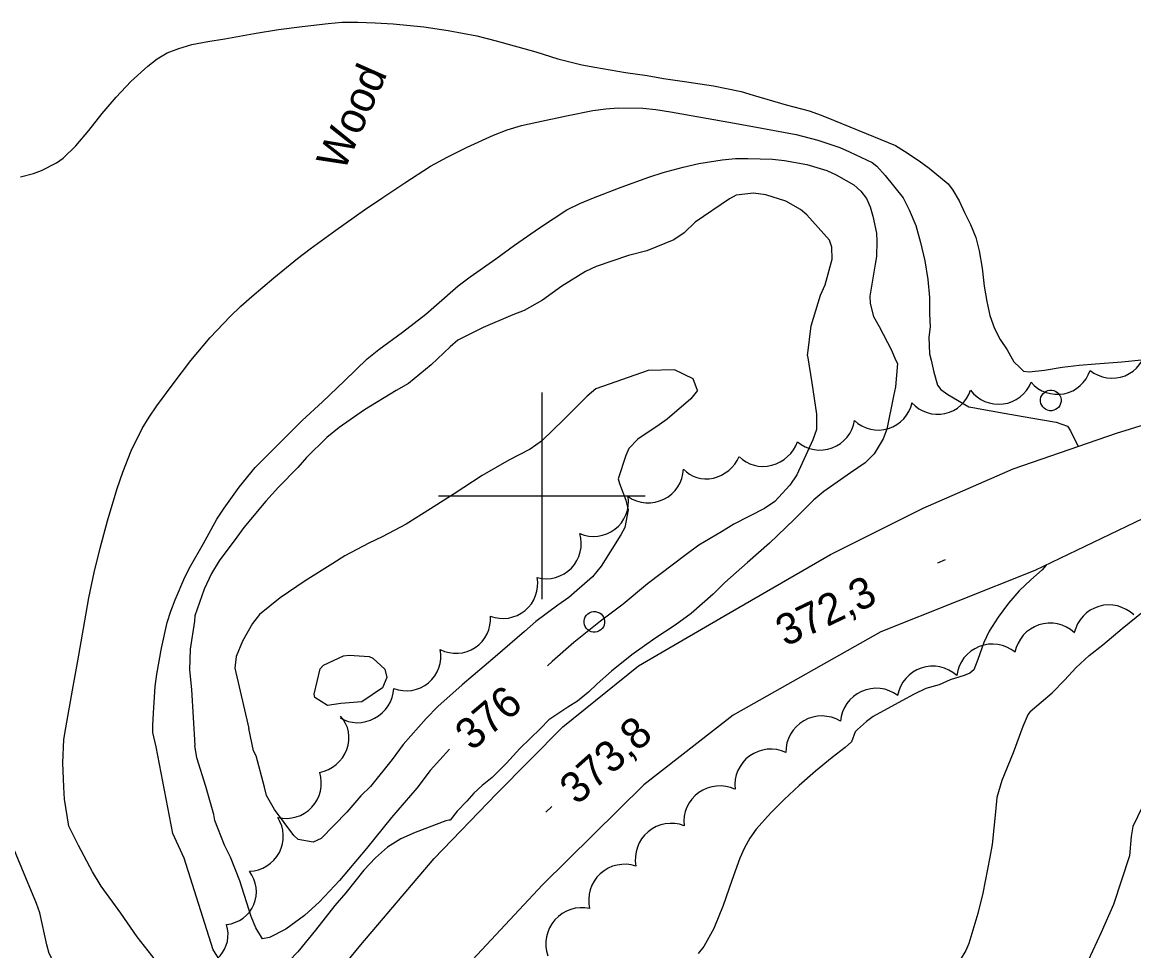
# Model space of a CAD drawing. Extents: x 287698 to 290158, y 5234163 to 5237182.
# Drawn here: x 288549.7 to 288657.3, y 5235755.9 to 5235845.9 of the extents above; entities that cross this region are included whole.
import ezdxf

# ---------------------------------------------------------------- set-up
doc = ezdxf.new("R2010")
doc.units = 0
for name, color, linetype in [('Niveau 1', 7, 'Continuous'), ('Niveau 2', 7, 'Continuous'), ('Niveau 21', 7, 'Continuous'), ('Niveau 3', 7, 'Continuous'), ('Niveau 36', 7, 'Continuous'), ('Niveau 44', 7, 'Continuous'), ('Niveau 61', 7, 'Continuous')]:
    doc.layers.add(name, color=color, linetype=linetype)

msp = doc.modelspace()

# ---------------------------------------------------------------- linework, layer by layer
at = {"layer": 'Niveau 1'}
for points in [[(288549.54, 5235830.89), (288550.81, 5235831.2), (288551.58, 5235831.49), (288553.02, 5235832.24), (288553.66, 5235832.71), (288554.88, 5235833.89), (288556.14, 5235835.36), (288557.43, 5235837.01), (288558.81, 5235838.6), (288560.22, 5235840.11), (288561.87, 5235841.6), (288562.77, 5235842.3), (288563.75, 5235842.89), (288564.86, 5235843.33), (288566.12, 5235843.69), (288567.67, 5235843.99), (288569.33, 5235844.25), (288572.16, 5235844.77), (288574.52, 5235845.16), (288576.79, 5235845.43), (288579.31, 5235845.75), (288580.69, 5235845.85), (288582.2, 5235845.86), (288583.86, 5235845.81), (288585.63, 5235845.71), (288588.57, 5235845.41), (288590.95, 5235845.06), (288593.71, 5235844.53), (288595.6, 5235844.05), (288599.42, 5235842.98), (288601.54, 5235842.33), (288603.89, 5235841.73), (288605.14, 5235841.5), (288608.12, 5235840.98), (288610.21, 5235840.69), (288611.78, 5235840.41), (288613.83, 5235840.12), (288616.63, 5235839.69), (288619.3, 5235839.15), (288620.48, 5235838.79), (288623.65, 5235837.87), (288625.89, 5235837.27), (288627.06, 5235836.87), (288628.25, 5235836.37), (288631.39, 5235835.1), (288634.23, 5235833.92), (288635.12, 5235833.39), (288636.54, 5235832.45), (288637.51, 5235831.72), (288639.33, 5235830.21), (288639.79, 5235829.6), (288640.41, 5235828.56), (288640.91, 5235827.43), (288641.51, 5235826.29), (288642.02, 5235825.01), (288642.35, 5235823.74), (288642.64, 5235822.03), (288642.82, 5235820.3), (288643.07, 5235818.82), (288643.36, 5235817.45), (288643.82, 5235816.2), (288644.39, 5235815.13), (288645.05, 5235814.13), (288645.69, 5235812.98), (288646.29, 5235812.42)], [(288646.29, 5235812.42), (288646.62, 5235812.07), (288647.19, 5235812.02), (288648.68, 5235812.18), (288650.37, 5235812.46), (288652.01, 5235812.66), (288653.6, 5235812.79), (288656.16, 5235812.98), (288658.05, 5235813.18), (288659.79, 5235813.44), (288662.3, 5235813.79), (288663.96, 5235813.97), (288666.43, 5235814.17), (288669.39, 5235814.48), (288670.62, 5235814.68), (288670.82, 5235814.69)], [(288647.27, 5235779.13), (288649.4, 5235780.94), (288650.62, 5235782.14), (288651.73, 5235783.39), (288653, 5235784.55), (288654.3, 5235785.58), (288656.19, 5235787.14), (288658.22, 5235788.81)], [(288584.59, 5235781.42), (288582.59, 5235780.07), (288580.55, 5235779.9), (288579.27, 5235779.7), (288578.03, 5235780.48), (288577.97, 5235780.8), (288578.56, 5235783.26), (288578.87, 5235783.61), (288580.82, 5235784.52), (288581.35, 5235784.58), (288583.3, 5235784.45), (288583.66, 5235784.29), (288584.81, 5235783.22), (288584.99, 5235782.42), (288584.59, 5235781.42)], [(288647.27, 5235779.13), (288647.06, 5235778.79), (288646.56, 5235777.65), (288645.62, 5235775.13), (288644.53, 5235772.43), (288644.05, 5235770.79), (288643.91, 5235769.4), (288643.61, 5235766.23), (288643.37, 5235765), (288642.71, 5235761.53), (288642.22, 5235759.57), (288641.34, 5235756.67), (288641.05, 5235755.99), (288639.96, 5235754.18)], [(288562.52, 5235731.84), (288562.08, 5235732.39), (288561.74, 5235733.03), (288560.99, 5235734.81), (288560.87, 5235735.53), (288560.91, 5235738.55), (288561.14, 5235739.6), (288561.32, 5235742.27), (288561.2, 5235742.69), (288559.78, 5235744.96), (288559.13, 5235745.67), (288557.19, 5235747.64), (288556.48, 5235748.58), (288554.96, 5235750.86), (288553.62, 5235753.13), (288552.32, 5235755.69), (288552.08, 5235756.51), (288551.4, 5235759.62), (288551.09, 5235760.52), (288550.04, 5235763), (288548.73, 5235766.21)]]:
    msp.add_lwpolyline(points, dxfattribs=at)
at = {"layer": 'Niveau 2'}
for points in [[(288554.23, 5235768.01), (288553.81, 5235770.63), (288553.73, 5235771.78), (288553.62, 5235774.14), (288553.74, 5235776.42), (288553.94, 5235777.53), (288554.58, 5235781.2), (288555.08, 5235784.03), (288555.63, 5235787.15), (288556.15, 5235790.11), (288556.67, 5235792.57), (288557.26, 5235794.94), (288557.96, 5235797.57), (288558.89, 5235800.7), (288559.46, 5235802.28), (288560.26, 5235804.36), (288561.32, 5235806.51), (288561.98, 5235807.62), (288562.72, 5235808.72), (288564.32, 5235810.85), (288566.04, 5235813.1), (288567.9, 5235815.32), (288569.83, 5235817.38), (288570.86, 5235818.37), (288571.93, 5235819.29), (288574.06, 5235821.11), (288576.36, 5235822.99), (288577.57, 5235823.91), (288580.06, 5235825.74), (288582.83, 5235827.7), (288584.63, 5235828.9), (288586.74, 5235830.31), (288589.24, 5235831.92), (288590.84, 5235832.79), (288592.78, 5235833.75), (288595.34, 5235834.92), (288596.66, 5235835.44), (288598.05, 5235835.87), (288599.51, 5235836.19), (288602.38, 5235836.78), (288604.95, 5235837.3), (288606.19, 5235837.48), (288607.41, 5235837.57), (288609.78, 5235837.55), (288611.04, 5235837.41), (288612.45, 5235837.18), (288615.57, 5235836.63), (288618.65, 5235836.08), (288621.29, 5235835.61), (288624.62, 5235835), (288626.71, 5235834.45), (288628.84, 5235833.72), (288629.8, 5235833.31), (288631.99, 5235832.28), (288632.43, 5235831.92), (288633.24, 5235831.03), (288634.98, 5235828.85), (288635.57, 5235827.69), (288636.2, 5235826.18), (288636.67, 5235824.53), (288637.07, 5235822.77), (288637.39, 5235820.96), (288637.52, 5235819.21), (288637.52, 5235817.62), (288637.59, 5235816.37), (288637.48, 5235815.36), (288637.52, 5235813.75), (288637.71, 5235813.14), (288637.95, 5235811.96), (288638.31, 5235810.71), (288638.63, 5235810.29), (288639.31, 5235809.82), (288641.35, 5235808.63), (288641.93, 5235808.51), (288642.24, 5235808.46)], [(288562.68, 5235775.69), (288562.34, 5235777.07), (288562.34, 5235777.8), (288562.43, 5235779.49), (288562.58, 5235781.55), (288562.75, 5235782.73), (288563.2, 5235785.26), (288563.74, 5235787.74), (288564.08, 5235788.84), (288564.5, 5235789.94), (288565.46, 5235792.12), (288566.01, 5235793.2), (288567.24, 5235795.38), (288568.54, 5235797.73), (288569.24, 5235798.81), (288570.72, 5235800.83), (288572.26, 5235802.74), (288573.12, 5235803.62), (288574.97, 5235805.44), (288576.82, 5235807.3), (288578.77, 5235809.09), (288580.89, 5235811.14), (288583.11, 5235813.27), (288584.24, 5235814.16), (288586.51, 5235815.85), (288588.78, 5235817.59), (288589.8, 5235818.51), (288591.91, 5235820.35), (288593.06, 5235821.21), (288595.54, 5235822.94), (288597.37, 5235824.27), (288599.77, 5235825.95), (288602.43, 5235827.68), (288603.7, 5235828.32), (288605.02, 5235828.87), (288607.7, 5235829.89), (288610.35, 5235830.86), (288611.75, 5235831.3), (288613.68, 5235831.83), (288615.2, 5235832.17), (288617.47, 5235832.55), (288618.75, 5235832.66), (288619.95, 5235832.68), (288622.35, 5235832.59), (288623.51, 5235832.46), (288625.66, 5235832.09), (288627.6, 5235831.49), (288628.51, 5235831.08), (288630.2, 5235830.1), (288630.9, 5235829.51), (288631.43, 5235828.8), (288631.79, 5235827.97), (288632.04, 5235827.09), (288632.39, 5235825.43), (288632.45, 5235824.65), (288632.41, 5235823.17), (288632.28, 5235822.44), (288631.77, 5235819.32), (288631.8, 5235818.62), (288632.12, 5235817.38), (288632.66, 5235816.39), (288633.87, 5235814.11), (288634.25, 5235813.16), (288634.45, 5235812.81)], [(288625.71, 5235813.57), (288626.08, 5235816.47), (288626.99, 5235819.44), (288627.42, 5235820.44), (288628.11, 5235822.91), (288628.08, 5235824.08), (288627.86, 5235824.77), (288625.65, 5235827.2), (288625.06, 5235827.73), (288623.64, 5235828.54), (288621.69, 5235829.16), (288620.5, 5235829.32), (288618.83, 5235829.1), (288618.17, 5235828.76), (288614.84, 5235826.5), (288613.8, 5235825.48), (288612.78, 5235824.8), (288610.17, 5235823.73), (288608.41, 5235823.28), (288605.27, 5235822.21), (288604.22, 5235821.71), (288601.93, 5235820.3), (288600.08, 5235818.96), (288598.29, 5235817.96), (288597.21, 5235817.54), (288594.32, 5235816.29), (288591.87, 5235815.06), (288591.13, 5235814.42), (288589.28, 5235812.69), (288587.11, 5235810.89), (288585.91, 5235810.19), (288582.85, 5235808.33), (288580.39, 5235806.63), (288579.2, 5235805.66), (288577.23, 5235803.72), (288576.4, 5235802.73), (288574.52, 5235800.85), (288573.3, 5235799.49), (288571.15, 5235796.93), (288570.49, 5235796), (288568.76, 5235793.72), (288568.02, 5235792.49), (288567.31, 5235790.95), (288566.41, 5235788.37), (288566.39, 5235787.85), (288565.97, 5235785.16), (288565.91, 5235783.14), (288566.08, 5235781.25), (288566.41, 5235775.82)], [(288625.71, 5235813.57), (288626.15, 5235810.95), (288626.6, 5235807.92), (288626.61, 5235806.43), (288626.24, 5235805.43), (288624.69, 5235802.02), (288624.02, 5235801.03), (288622.57, 5235799.44), (288621.55, 5235798.79), (288618.6, 5235797.26), (288617.39, 5235796.52), (288615.21, 5235795.24), (288613.94, 5235794.3), (288610.24, 5235791.49), (288607.88, 5235789.52), (288605.7, 5235787.85), (288603.11, 5235785.79), (288601, 5235783.97), (288600.55, 5235783.54)], [(288615.07, 5235810.21), (288614.65, 5235811.32), (288612.86, 5235812.2), (288610.3, 5235812.15), (288605.24, 5235810.36), (288604.4, 5235809.64), (288602.13, 5235807.39), (288599.99, 5235805.3), (288598.88, 5235804.52), (288596.82, 5235803.44), (288594.24, 5235801.97), (288591.53, 5235800.18), (288589.22, 5235798.74), (288586.86, 5235797.26), (288584.56, 5235796.02), (288583.25, 5235795.43), (288580.92, 5235794.18), (288579.78, 5235793.46), (288577.08, 5235791.76), (288574.69, 5235790.13), (288572.68, 5235788.5), (288571.99, 5235787.65), (288571.03, 5235785.92), (288570.41, 5235784.43), (288570.28, 5235783.3), (288571.65, 5235777.46)], [(288634.45, 5235812.81), (288634.24, 5235810.56), (288634.06, 5235809.65), (288633.42, 5235806.45), (288633.05, 5235805.53), (288632.18, 5235804.06), (288631.31, 5235803.19), (288629.88, 5235802.22), (288627.29, 5235800.42), (288626.33, 5235799.61), (288624.44, 5235797.7), (288622.05, 5235795.41), (288619.91, 5235793.54), (288617.73, 5235791.62), (288616.6, 5235790.49), (288614.46, 5235788.62), (288612.93, 5235787.47), (288610.96, 5235786.2), (288608.72, 5235784.62)], [(288615.07, 5235810.21), (288614.42, 5235809.38), (288612.14, 5235807.41), (288611.38, 5235806.88), (288609.29, 5235805.49), (288608.42, 5235804.57), (288608.14, 5235803.92), (288607.38, 5235801.66), (288607.52, 5235801.21), (288608.15, 5235799.57), (288608.35, 5235798.66), (288608.03, 5235796.95), (288607.67, 5235796.21), (288605.76, 5235793.19), (288604.91, 5235792.17), (288602.62, 5235790.17), (288601.56, 5235789.42), (288599.41, 5235787.83), (288598.33, 5235786.86), (288595.5, 5235784.4), (288592.31, 5235781.7), (288589.93, 5235779.6), (288588.8, 5235778.45), (288586.57, 5235775.91), (288585.51, 5235774.46), (288583.41, 5235771.85), (288582.48, 5235770.96), (288581.13, 5235769.38), (288578.66, 5235766.82), (288577.88, 5235766.47), (288576.43, 5235766.71), (288576.01, 5235767.12), (288574.12, 5235769.64), (288573.34, 5235770.97), (288573.17, 5235771.8), (288572.36, 5235774.84), (288572.1, 5235775.3), (288571.65, 5235777.46)], [(288642.24, 5235808.46), (288644.76, 5235808.02), (288647.34, 5235807.56), (288649.81, 5235807.13), (288650.88, 5235806.75), (288651.17, 5235806.31), (288651.93, 5235804.79)], [(288648.83, 5235793.29), (288648.43, 5235792.83), (288647.33, 5235791.86), (288646.22, 5235790.81), (288645.18, 5235789.6), (288644.17, 5235788.26), (288643.32, 5235786.9), (288642.8, 5235785.8), (288642.2, 5235784.15), (288641.83, 5235783.15), (288641.44, 5235782.82), (288640.9, 5235782.61), (288639.55, 5235782.19), (288638.46, 5235781.7), (288637.18, 5235781.33), (288636.04, 5235780.8), (288634.85, 5235780.16), (288632.09, 5235778.65), (288631.44, 5235778.16), (288630.56, 5235777.36), (288630.34, 5235777.14)], [(288608.72, 5235784.62), (288606.76, 5235783.03), (288605.35, 5235781.81), (288604.54, 5235781), (288603.45, 5235780.11), (288602.51, 5235779.55), (288600.68, 5235778.3), (288599.87, 5235777.47), (288597.87, 5235775.53), (288596.58, 5235774.13), (288595.2, 5235772.72), (288594.22, 5235771.96), (288593.42, 5235771.2), (288592.76, 5235770.42), (288591.82, 5235769.46), (288591.13, 5235768.6), (288590.99, 5235768.61)], [(288660.85, 5235782.52), (288660.72, 5235781.93), (288660.47, 5235778.33), (288660.02, 5235775.43), (288659.55, 5235774.21), (288658.92, 5235771.85), (288658.13, 5235769.86), (288657.22, 5235767.97), (288657.06, 5235767.03), (288656.91, 5235765.15), (288655.35, 5235760.43), (288654.16, 5235757.71), (288652.91, 5235755.01), (288651.88, 5235752.66), (288650.9, 5235750.05), (288650.67, 5235748.83), (288649.96, 5235745.64), (288649.41, 5235743.93), (288648.42, 5235741.42), (288647.58, 5235739.68)], [(288630.34, 5235777.14), (288629.97, 5235776.19), (288629.36, 5235775.62), (288628.11, 5235774.65), (288626.51, 5235773.33), (288624.91, 5235771.94), (288623.47, 5235770.6), (288622.14, 5235769.29), (288620.75, 5235767.71), (288620.13, 5235766.85), (288619.61, 5235765.91), (288619.18, 5235764.92), (288618.41, 5235762.77), (288617.57, 5235760.32), (288616.65, 5235758.1), (288615.68, 5235756.35), (288615.15, 5235755.67)], [(288564.3, 5235767.29), (288562.68, 5235775.69)], [(288591.06, 5235775.46), (288589.21, 5235773.41), (288587.9, 5235771.71), (288585.45, 5235768.84), (288583.03, 5235765.86), (288580.41, 5235762.75), (288578.49, 5235760.68), (288577.02, 5235759.38), (288575.22, 5235758.05), (288573.63, 5235757.23), (288572.96, 5235757.1), (288572.31, 5235758.17), (288571.88, 5235759.26), (288570.76, 5235762.72), (288569.87, 5235765.02), (288569.3, 5235766.19), (288568.35, 5235768.56), (288568.25, 5235769.16), (288567.48, 5235771.85), (288566.62, 5235774.63), (288566.41, 5235775.82)], [(288577.19, 5235750.11), (288575.91, 5235750.12), (288573.56, 5235749.8), (288571.19, 5235749.35), (288568.76, 5235749.02), (288567.93, 5235749.16), (288566.84, 5235750.07), (288565.06, 5235751.89), (288564.2, 5235752.97), (288562.61, 5235755.05), (288560.83, 5235757.31), (288559.24, 5235759.59), (288557.35, 5235762.21), (288556.51, 5235763.6), (288555.15, 5235766.15), (288554.23, 5235768.01)], [(288590.99, 5235768.61), (288590.7, 5235768.52), (288587.74, 5235767.41), (288586.37, 5235766.79), (288585.06, 5235765.97), (288583.9, 5235764.96), (288582.78, 5235763.77), (288581.04, 5235761.55), (288579.96, 5235760.34), (288578.09, 5235757.96), (288576.4, 5235755.85), (288575.56, 5235754.97), (288573.58, 5235753.32), (288572.46, 5235752.73), (288570.83, 5235752.7), (288570.28, 5235753.11), (288568.96, 5235754.85), (288568.2, 5235756.04)], [(288568.2, 5235756.04), (288565.38, 5235764.93), (288564.3, 5235767.29)]]:
    msp.add_lwpolyline(points, dxfattribs=at)
at = {"layer": 'Niveau 21'}
for points in [[(288542.6, 5235706.62), (288548.02, 5235713.32), (288556.7, 5235724.19), (288563.18, 5235732.72), (288569.23, 5235740.36), (288575.74, 5235748.34), (288582.47, 5235756.54), (288589.59, 5235764.9), (288595.62, 5235771.14), (288602.04, 5235777.63), (288609.38, 5235783.53), (288617.61, 5235788.34), (288627.96, 5235794.33), (288636.92, 5235798.81), (288645.65, 5235802.62), (288655.63, 5235806.07), (288664.61, 5235808.86), (288674.68, 5235811.2), (288685.13, 5235813.18), (288696.77, 5235813.86), (288705.57, 5235814.09), (288708.31, 5235813.91)], [(288722.53, 5235805.81), (288711.22, 5235807.49), (288699.51, 5235807.59), (288686.3, 5235806.43), (288672.54, 5235802.96), (288660.65, 5235798.97), (288647.74, 5235792.77), (288632.82, 5235786.82), (288618.54, 5235778.75), (288609.88, 5235772.01), (288600.07, 5235762.35), (288591.03, 5235752.65), (288581.6, 5235741.6), (288571.95, 5235728.86), (288562.24, 5235716.27), (288552.79, 5235704.84)]]:
    msp.add_lwpolyline(points, dxfattribs=at)
at = {"layer": 'Niveau 3'}
for p, q in [((288638.35, 5235793.52), (288639.08, 5235793.84)), ((288600.39, 5235769.38), (288600.98, 5235769.91))]:
    msp.add_line(p, q, dxfattribs=at)
at = {"layer": 'Niveau 36'}
for centre in [(288649.28, 5235809.24), (288605.09, 5235787.8)]:
    msp.add_ellipse(centre, major_axis=(0.994, -0.109), ratio=0.999984, dxfattribs=at)
at = {"layer": 'Niveau 44'}
for centre, radius, start, end in [((288608.02, 5235760.85), 3.48, 71.6568, 193.5491), ((288603.89, 5235756.63), 3.49, 77.6488, 199.5371)]:
    msp.add_arc(centre, radius, start, end, dxfattribs=at)
for centre, major_axis, ratio, start_param, end_param in [((288655.18, 5235814.81), (1.34, -3.15), 0.989981, 5.209642, 7.32031), ((288649.89, 5235813.24), (0.66, -3.35), 0.98383, 5.235972, 7.335388), ((288644.23, 5235812.25), (0.16, -3.38), 0.999365, 5.30069, 7.427882), ((288638.31, 5235811.3), (0.68, -3.34), 0.981553, 5.249078, 7.342972), ((288632.55, 5235809.78), (0.98, -3.27), 0.986765, 5.242467, 7.343161), ((288626.93, 5235807.82), (1.21, -3.17), 0.995168, 5.216842, 7.334267), ((288621.62, 5235806.04), (2.87, 1.76), 0.925266, 3.339607, 5.442749), ((288616.2, 5235804.86), (2.39, 2.37), 0.908856, 3.097334, 5.116673), ((288610.3, 5235802.76), (1.55, -3.07), 0.99594, 5.214753, 7.337021), ((288605.02, 5235799.45), (1.94, -2.77), 0.99759, 5.261539, 7.385962), ((288600.43, 5235795.37), (2.44, -2.36), 0.99816, 5.217577, 7.345053), ((288596.23, 5235791.51), (2.11, -2.65), 0.994993, 5.241552, 7.359772), ((288654.93, 5235785.93), (-1.03, 3.36), 0.985024, 5.225312, 7.322757), ((288591.65, 5235788.15), (1.95, -2.81), 0.983568, 5.218993, 7.318384), ((288649.22, 5235784.18), (-1.06, 3.33), 0.992782, 5.23356, 7.352279), ((288586.88, 5235784.48), (2, -2.7), 0.998778, 5.278289, 7.404968), ((288643.62, 5235782.17), (-1.29, 3.23), 0.999087, 5.217475, 7.346879), ((288637.86, 5235780.01), (-1.09, 3.32), 0.991545, 5.235209, 7.347552), ((288582.42, 5235781.24), (2.64, 2.09), 0.919994, 3.449861, 5.60256), ((288632.38, 5235777.88), (-1.06, 3.32), 0.999691, 5.33576, 7.457246), ((288578.06, 5235776.38), (2.69, 2), 0.938742, 4.236895, 6.396704), ((288627.12, 5235775.19), (-1.74, 3.03), 0.999914, 5.223234, 7.345487), ((288622.17, 5235771.99), (-1.94, 2.9), 0.997499, 5.259728, 7.378361), ((288575.2, 5235772.22), (2.56, -2.36), 0.985379, 5.227291, 7.325586), ((288617.23, 5235768.44), (-2.04, 2.82), 0.99761, 5.21718, 7.33978), ((288571.6, 5235767.03), (3.01, -1.55), 0.995799, 5.215829, 7.334326), ((288612.53, 5235764.81), (-2.23, 2.67), 0.999914, 5.219744, 7.349791), ((288568.87, 5235761.81), (3.25, -1.4), 0.936791, 5.274988, 7.298675), ((288566.22, 5235757.89), (2.64, -2.41), 0.895799, 5.302919, 7.255782)]:
    msp.add_ellipse(centre, major_axis=major_axis, ratio=ratio, start_param=start_param, end_param=end_param, dxfattribs=at)
at = {"layer": 'Niveau 61'}
for points in [[(288600, 5235810), (288600, 5235800), (288600, 5235790)], [(288590, 5235800), (288600, 5235800), (288610, 5235800)]]:
    msp.add_lwpolyline(points, dxfattribs=at)

# ---------------------------------------------------------------- texts
at = {"layer": 'Niveau 2'}
msp.add_text('376', height=3, rotation=40.5645, dxfattribs=at).set_placement((288593.24, 5235775.22))
at = {"layer": 'Niveau 3'}
for s, rotation, p in [('372,3', 25.5489, (288623.59, 5235785.36)), ('373,8', 41.6774, (288603.41, 5235769.98))]:
    msp.add_text(s, height=3, rotation=rotation, dxfattribs=at).set_placement(p)
at = {"layer": 'Niveau 44'}
msp.add_text('Wood', height=3, rotation=66.1212, dxfattribs=at).set_placement((288580.84, 5235831.32))

doc.saveas('drawing.dxf')
